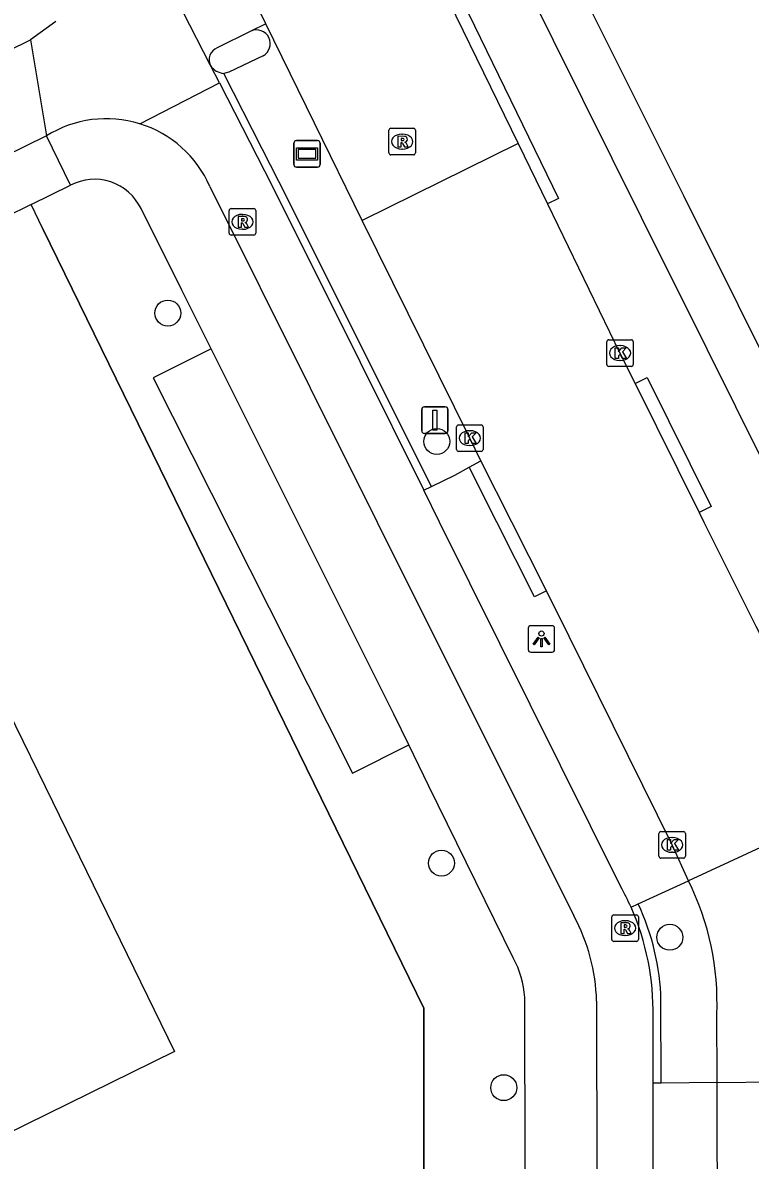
# Model space of a CAD drawing. Extents: x 160457 to 162082, y 388340 to 389736.
# Drawn here: x 161005.51 to 161032.93, y 388725.95 to 388768.82 of the extents above; entities that cross this region are included whole.
import ezdxf

# ---------------------------------------------------------------- set-up
doc = ezdxf.new("R2010")
doc.units = 0
for name, color, linetype in [('IMGEO_Boom', 7, 'Continuous'), ('IMGEO_Fietspad_gesloten', 7, 'Continuous'), ('IMGEO_Fietspad_open', 7, 'Continuous'), ('IMGEO_Groenvoorziening', 7, 'Continuous'), ('IMGEO_Hek', 7, 'Continuous'), ('IMGEO_Kolk', 7, 'Continuous'), ('IMGEO_Lichtpunt', 7, 'Continuous'), ('IMGEO_Pand', 7, 'Continuous'), ('IMGEO_Rijbaan_lokaal_gesloten', 7, 'Continuous'), ('IMGEO_Rijbaan_lokaal_open', 7, 'Continuous'), ('IMGEO_Rioolput', 7, 'Continuous'), ('IMGEO_Straatnaambord', 7, 'Continuous'), ('IMGEO_Verkeersbordpaal', 7, 'Continuous'), ('IMGEO_Verkeerseiland_open', 7, 'Continuous'), ('IMGEO_Voetpad_open', 7, 'Continuous')]:
    doc.layers.add(name, color=color, linetype=linetype)

msp = doc.modelspace()

# ---------------------------------------------------------------- linework, layer by layer
at = {"layer": 'IMGEO_Boom'}
for centre in [(161010.973, 388757.877), (161021.116, 388753.038), (161021.291, 388737.147), (161029.898, 388734.351), (161023.638, 388728.683)]:
    msp.add_circle(centre, 0.489, dxfattribs=at)
at = {"layer": 'IMGEO_Fietspad_gesloten'}
for points in [[(161012.581, 388767.208), (161010.499, 388771.285)], [(161040.176, 388742.759), (161036.563, 388750), (161030.427, 388762.298), (161025.995, 388771.182)], [(161038.83, 388741.4), (161034.547, 388750), (161031.304, 388756.511), (161028.835, 388761.48), (161024.41, 388770.383)], [(161006.759, 388768.862), (161005.803, 388768.175)], [(161001.6, 388766.116), (161005.803, 388768.175)], [(161005.803, 388768.175), (161006.396, 388764.552)], [(161012.918, 388766.55), (161012.581, 388767.208)], [(161009.914, 388765.012), (161012.918, 388766.55)], [(161012.918, 388766.55), (161014.904, 388762.669), (161018.22, 388756.025), (161020.63, 388751.197)], [(161006.396, 388764.552), (161000, 388761.421), (160976.671, 388750), (160886.716, 388705.962)], [(161012.559, 388762.647), (161016.345, 388755.061), (161018.87, 388750), (161026.278, 388735.154)], [(161028.054, 388736.254), (161021.212, 388750), (161020.63, 388751.197)], [(161027.138, 388731.948), (161027.171, 388711.794), (161027.206, 388704.801), (161027.228, 388699.835)], [(161029.274, 388728.85), (161029.268, 388731.349)], [(161029.301, 388710.709), (161029.298, 388711.861), (161029.274, 388728.85)]]:
    msp.add_lwpolyline(points, dxfattribs=at)
for centre, radius, start, end in [((161008.657, 388760.945), 4.257, 72.8216, 122.0774), ((161008.658, 388760.945), 4.256, 23.5643, 72.8333), ((161018.991, 388731.253), 10.351, 24.1235, 28.8875), ((161020.182, 388731.8), 6.958, 1.2155, 28.8163), ((161019.591, 388731.557), 9.679, 358.7666, 23.9332)]:
    msp.add_arc(centre, radius, start, end, dxfattribs=at)
at = {"layer": 'IMGEO_Fietspad_open'}
for points in [[(161014.107, 388768.504), (161012.83, 388767.876)], [(161014.665, 388768.774), (161014.107, 388768.504)]]:
    msp.add_lwpolyline(points, dxfattribs=at)
msp.add_arc((161013.019, 388767.425), 0.489, 112.7539, 206.3598, dxfattribs=at)
at = {"layer": 'IMGEO_Groenvoorziening'}
msp.add_lwpolyline([(161020.646, 388704.937), (161020.64, 388710.846), (161020.64, 388711.063), (161020.621, 388731.678), (161006.266, 388761.054), (161005.821, 388761.965)], dxfattribs=at)
at = {"layer": 'IMGEO_Hek'}
msp.add_lwpolyline([(161006.266, 388761.054), (161020.621, 388731.678), (161020.64, 388711.063)], dxfattribs=at)
at = {"layer": 'IMGEO_Kolk'}
for p, q in [((161027.522, 388755.943), (161027.522, 388756.795)), ((161027.597, 388756.869), (161028.449, 388756.869)), ((161028.01, 388756.649), (161028.035, 388756.649)), ((161028.523, 388756.795), (161028.523, 388755.943)), ((161028.033, 388756.089), (161028.008, 388756.089)), ((161028.449, 388755.869), (161027.597, 388755.869)), ((161021.86, 388752.737), (161021.86, 388753.589)), ((161021.935, 388753.663), (161022.787, 388753.663)), ((161022.861, 388753.589), (161022.861, 388752.737)), ((161022.348, 388753.443), (161022.373, 388753.443)), ((161022.787, 388752.663), (161021.935, 388752.663)), ((161022.371, 388752.883), (161022.346, 388752.883)), ((161029.486, 388737.407), (161029.486, 388738.259)), ((161029.561, 388738.333), (161030.413, 388738.333)), ((161029.974, 388738.113), (161029.999, 388738.113)), ((161030.487, 388738.259), (161030.487, 388737.407)), ((161030.413, 388737.333), (161029.561, 388737.333)), ((161029.997, 388737.553), (161029.972, 388737.553))]:
    msp.add_line(p, q, dxfattribs=at)
for points in [[(161027.522, 388755.943), (161027.522, 388756.795)], [(161027.597, 388756.869), (161028.449, 388756.869)], [(161027.843, 388756.569), (161027.966, 388756.569), (161027.966, 388756.418), (161028.096, 388756.569), (161028.26, 388756.569), (161028.114, 388756.418), (161028.267, 388756.169), (161028.115, 388756.169), (161028.03, 388756.333), (161027.966, 388756.266), (161027.966, 388756.169), (161027.843, 388756.169), (161027.843, 388756.569)], [(161028.523, 388756.795), (161028.523, 388755.943)], [(161028.449, 388755.869), (161027.597, 388755.869)], [(161021.86, 388752.737), (161021.86, 388753.589)], [(161021.935, 388753.663), (161022.787, 388753.663)], [(161022.861, 388753.589), (161022.861, 388752.737)], [(161022.181, 388753.363), (161022.304, 388753.363), (161022.304, 388753.212), (161022.434, 388753.363), (161022.598, 388753.363), (161022.452, 388753.212), (161022.605, 388752.963), (161022.453, 388752.963), (161022.368, 388753.127), (161022.304, 388753.06), (161022.304, 388752.963), (161022.181, 388752.963), (161022.181, 388753.363)], [(161022.787, 388752.663), (161021.935, 388752.663)], [(161029.486, 388737.407), (161029.486, 388738.259)], [(161029.561, 388738.333), (161030.413, 388738.333)], [(161030.487, 388738.259), (161030.487, 388737.407)], [(161029.807, 388738.033), (161029.93, 388738.033), (161029.93, 388737.882), (161030.06, 388738.033), (161030.224, 388738.033), (161030.078, 388737.882), (161030.231, 388737.633), (161030.079, 388737.633), (161029.994, 388737.797), (161029.93, 388737.73), (161029.93, 388737.633), (161029.807, 388737.633), (161029.807, 388738.033)], [(161030.413, 388737.333), (161029.561, 388737.333)]]:
    msp.add_lwpolyline(points, dxfattribs=at)
for centre, start, end in [((161027.599, 388756.793), 91.552, 178.448), ((161027.599, 388756.793), 91.552, 178.448), ((161028.447, 388756.793), 1.552, 88.448), ((161028.447, 388756.793), 1.552, 88.448), ((161027.599, 388755.945), 181.552, 268.448), ((161027.599, 388755.945), 181.552, 268.448), ((161028.447, 388755.945), 271.552, 358.448), ((161028.447, 388755.945), 271.552, 358.448), ((161021.937, 388753.587), 91.552, 178.448), ((161021.937, 388753.587), 91.552, 178.448), ((161022.785, 388753.587), 1.552, 88.448), ((161022.785, 388753.587), 1.552, 88.448), ((161021.937, 388752.739), 181.552, 268.448), ((161021.937, 388752.739), 181.552, 268.448), ((161022.785, 388752.739), 271.552, 358.448), ((161022.785, 388752.739), 271.552, 358.448), ((161029.563, 388738.257), 91.552, 178.448), ((161029.563, 388738.257), 91.552, 178.448), ((161030.411, 388738.257), 1.552, 88.448), ((161030.411, 388738.257), 1.552, 88.448), ((161029.563, 388737.409), 181.552, 268.448), ((161029.563, 388737.409), 181.552, 268.448), ((161030.411, 388737.409), 271.552, 358.448), ((161030.411, 388737.409), 271.552, 358.448)]:
    msp.add_arc(centre, 0.0765, start, end, dxfattribs=at)
for centre, major_axis, ratio, start_param, end_param in [((161028.009, 388756.369), (-0.387, 0.002), 0.722429, 4.712389, 7.853982), ((161028.034, 388756.369), (-0.39, 0.002), 0.717154, 1.570796, 4.712389), ((161022.347, 388753.163), (-0.387, 0.002), 0.722429, 4.712389, 7.853982), ((161022.372, 388753.163), (-0.39, 0.002), 0.717154, 1.570796, 4.712389), ((161029.973, 388737.833), (-0.387, 0.002), 0.722429, 4.712389, 7.853982), ((161029.998, 388737.833), (-0.39, 0.002), 0.717154, 1.570796, 4.712389)]:
    msp.add_ellipse(centre, major_axis=major_axis, ratio=ratio, start_param=start_param, end_param=end_param, dxfattribs=at)
at = {"layer": 'IMGEO_Lichtpunt'}
for p, q in [((161024.562, 388746), (161024.562, 388745.193)), ((161024.562, 388746), (161024.562, 388745.193)), ((161025.464, 388746.095), (161024.656, 388746.095)), ((161025.464, 388746.095), (161024.656, 388746.095)), ((161025.558, 388745.193), (161025.558, 388746)), ((161025.558, 388745.193), (161025.558, 388746)), ((161024.656, 388745.099), (161025.464, 388745.099)), ((161024.656, 388745.099), (161025.464, 388745.099))]:
    msp.add_line(p, q, dxfattribs=at)
for points in [[(161024.936, 388745.664), (161024.975, 388745.636), (161024.787, 388745.374), (161024.749, 388745.401), (161024.936, 388745.664)], [(161025.038, 388745.616), (161025.085, 388745.616), (161025.085, 388745.294), (161025.038, 388745.294), (161025.038, 388745.616)], [(161025.148, 388745.636), (161025.186, 388745.663), (161025.373, 388745.401), (161025.334, 388745.373), (161025.148, 388745.636)]]:
    msp.add_lwpolyline(points, dxfattribs=at)
msp.add_circle((161025.061, 388745.798), 0.0994, dxfattribs=at)
for centre, start, end in [((161024.656, 388746), 90, 180), ((161024.656, 388746), 90, 180), ((161025.464, 388746), 0, 90), ((161025.464, 388746), 0, 90), ((161024.656, 388745.193), 180, 270), ((161024.656, 388745.193), 180, 270), ((161025.464, 388745.193), 270, 0), ((161025.464, 388745.193), 270, 360)]:
    msp.add_arc(centre, 0.0946, start, end, dxfattribs=at)
at = {"layer": 'IMGEO_Pand'}
msp.add_lwpolyline([(160994.446, 388721.812), (160994.186, 388722.342), (160992.005, 388721.275), (160992.265, 388720.746), (160985.061, 388717.206), (160985.007, 388717.316), (160980.412, 388726.718), (160978.766, 388730.087), (160973.602, 388740.653), (160980.818, 388744.18), (160981.077, 388743.649), (160983.269, 388744.72), (160983.009, 388745.25), (160992.728, 388750), (160999.714, 388753.414), (160999.791, 388753.452), (161000, 388753.025), (161001.478, 388750), (161004.954, 388742.889), (161006.623, 388739.473), (161011.231, 388730.046), (161000, 388724.537), (160994.446, 388721.812)], dxfattribs=at)
at = {"layer": 'IMGEO_Rijbaan_lokaal_gesloten'}
for points in [[(161014.665, 388768.774), (161013.067, 388772.028)], [(161020.52, 388771.766), (161024.183, 388764.27)], [(161018.304, 388761.361), (161016.503, 388765.03), (161014.665, 388768.774)], [(161024.183, 388764.27), (161018.304, 388761.361)], [(161024.183, 388764.27), (161025.287, 388761.998)], [(161025.287, 388761.998), (161028.021, 388756.368), (161028.594, 388755.226)], [(161022.779, 388752.31), (161022.362, 388753.164), (161018.304, 388761.361)], [(161028.594, 388755.226), (161031.008, 388750.36)], [(161025.246, 388747.403), (161023.94, 388750), (161022.779, 388752.31)], [(161031.008, 388750.36), (161031.186, 388750), (161033.14, 388746.079), (161036.051, 388740.284), (161036.458, 388739.377), (161036.519, 388739.215)], [(161030.599, 388736.482), (161029.988, 388737.834), (161026.106, 388745.686), (161025.246, 388747.403)], [(161031.728, 388710.717), (161031.726, 388711.578), (161031.721, 388720.282), (161031.695, 388722.904), (161031.679, 388728.876)]]:
    msp.add_lwpolyline(points, dxfattribs=at)
at = {"layer": 'IMGEO_Rijbaan_lokaal_open'}
for points in [[(161036.519, 388739.215), (161030.599, 388736.482)], [(161031.679, 388728.876), (161031.679, 388728.981), (161031.669, 388731.44)], [(161031.679, 388728.876), (161038.204, 388728.949)]]:
    msp.add_lwpolyline(points, dxfattribs=at)
msp.add_arc((161021.46, 388731.908), 10.22, 357.3749, 26.5879, dxfattribs=at)
at = {"layer": 'IMGEO_Rioolput'}
for p, q in [((161019.309, 388763.913), (161019.309, 388764.765)), ((161019.384, 388764.839), (161020.236, 388764.839)), ((161020.31, 388764.765), (161020.31, 388763.913)), ((161019.797, 388764.619), (161019.822, 388764.619)), ((161020.236, 388763.839), (161019.384, 388763.839)), ((161019.82, 388764.059), (161019.795, 388764.059)), ((161013.287, 388760.889), (161013.287, 388761.741)), ((161013.362, 388761.815), (161014.214, 388761.815)), ((161014.288, 388761.741), (161014.288, 388760.889)), ((161013.775, 388761.595), (161013.8, 388761.595)), ((161014.214, 388760.815), (161013.362, 388760.815)), ((161013.798, 388761.035), (161013.773, 388761.035)), ((161027.713, 388734.27), (161027.713, 388735.122)), ((161027.788, 388735.196), (161028.64, 388735.196)), ((161028.714, 388735.122), (161028.714, 388734.27)), ((161028.201, 388734.976), (161028.226, 388734.976)), ((161028.224, 388734.416), (161028.199, 388734.416)), ((161028.64, 388734.196), (161027.788, 388734.196))]:
    msp.add_line(p, q, dxfattribs=at)
for points in [[(161019.309, 388763.913), (161019.309, 388764.765)], [(161019.384, 388764.839), (161020.236, 388764.839)], [(161020.31, 388764.765), (161020.31, 388763.913)], [(161019.898, 388764.537), (161019.646, 388764.539), (161019.646, 388764.139)], [(161019.646, 388764.139), (161019.77, 388764.139), (161019.77, 388764.301), (161019.781, 388764.301)], [(161019.824, 388764.458), (161019.77, 388764.458), (161019.77, 388764.377)], [(161019.77, 388764.377), (161019.822, 388764.377)], [(161019.828, 388764.272), (161019.899, 388764.139), (161020.039, 388764.139), (161019.974, 388764.265)], [(161020.236, 388763.839), (161019.384, 388763.839)], [(161013.287, 388760.889), (161013.287, 388761.741)], [(161013.362, 388761.815), (161014.214, 388761.815)], [(161014.288, 388761.741), (161014.288, 388760.889)], [(161013.876, 388761.513), (161013.624, 388761.515), (161013.624, 388761.115)], [(161013.624, 388761.115), (161013.748, 388761.115), (161013.748, 388761.277), (161013.759, 388761.277)], [(161013.802, 388761.434), (161013.748, 388761.434), (161013.748, 388761.353)], [(161013.748, 388761.353), (161013.8, 388761.353)], [(161013.806, 388761.248), (161013.877, 388761.115), (161014.017, 388761.115), (161013.952, 388761.241)], [(161014.214, 388760.815), (161013.362, 388760.815)], [(161027.713, 388734.27), (161027.713, 388735.122)], [(161027.788, 388735.196), (161028.64, 388735.196)], [(161028.714, 388735.122), (161028.714, 388734.27)], [(161028.302, 388734.894), (161028.05, 388734.896), (161028.05, 388734.496)], [(161028.05, 388734.496), (161028.174, 388734.496), (161028.174, 388734.658), (161028.185, 388734.658)], [(161028.228, 388734.815), (161028.174, 388734.815), (161028.174, 388734.734)], [(161028.174, 388734.734), (161028.226, 388734.734)], [(161028.232, 388734.629), (161028.303, 388734.496), (161028.443, 388734.496), (161028.378, 388734.622)], [(161028.64, 388734.196), (161027.788, 388734.196)]]:
    msp.add_lwpolyline(points, dxfattribs=at)
for centre, radius, start, end in [((161019.386, 388764.763), 0.0765, 91.552, 178.448), ((161019.386, 388764.763), 0.0765, 91.552, 178.448), ((161020.234, 388764.763), 0.0765, 1.552, 88.448), ((161020.234, 388764.763), 0.0765, 1.552, 88.448), ((161019.78, 388764.248), 0.0533, 26.0293, 88.6989), ((161019.806, 388764.566), 0.19, 274.7715, 282.9687), ((161019.83, 388764.362), 0.0964, 77.0061, 93.1865), ((161019.844, 388764.419), 0.0378, 276.6634, 79.6772), ((161019.897, 388764.427), 0.109, 350.3612, 89.416), ((161019.895, 388764.427), 0.112, 277.5842, 350.9817), ((161019.879, 388764.212), 0.108, 29.5134, 73.7905), ((161019.386, 388763.915), 0.0765, 181.552, 268.448), ((161019.386, 388763.915), 0.0765, 181.552, 268.448), ((161020.234, 388763.915), 0.0765, 271.552, 358.448), ((161020.234, 388763.915), 0.0765, 271.552, 358.448), ((161013.364, 388761.739), 0.0765, 91.552, 178.448), ((161013.364, 388761.739), 0.0765, 91.552, 178.448), ((161014.212, 388761.739), 0.0765, 1.552, 88.448), ((161014.212, 388761.739), 0.0765, 1.552, 88.448), ((161013.758, 388761.224), 0.0533, 26.0293, 88.6989), ((161013.784, 388761.542), 0.19, 274.7715, 282.9687), ((161013.808, 388761.338), 0.0964, 77.0061, 93.1865), ((161013.822, 388761.395), 0.0378, 276.6634, 79.6772), ((161013.875, 388761.403), 0.109, 350.3612, 89.416), ((161013.873, 388761.403), 0.112, 277.5842, 350.9817), ((161013.857, 388761.188), 0.108, 29.5134, 73.7905), ((161013.364, 388760.891), 0.0765, 181.552, 268.448), ((161013.364, 388760.891), 0.0765, 181.552, 268.448), ((161014.212, 388760.891), 0.0765, 271.552, 358.448), ((161014.212, 388760.891), 0.0765, 271.552, 358.448), ((161027.79, 388735.12), 0.0765, 91.552, 178.448), ((161027.79, 388735.12), 0.0765, 91.552, 178.448), ((161028.638, 388735.12), 0.0765, 1.552, 88.448), ((161028.638, 388735.12), 0.0765, 1.552, 88.448), ((161028.184, 388734.605), 0.0533, 26.0293, 88.6989), ((161028.21, 388734.923), 0.19, 274.7715, 282.9687), ((161028.234, 388734.719), 0.0964, 77.0061, 93.1865), ((161028.248, 388734.776), 0.0378, 276.6634, 79.6772), ((161028.301, 388734.784), 0.109, 350.3612, 89.416), ((161028.299, 388734.784), 0.112, 277.5842, 350.9817), ((161028.283, 388734.569), 0.108, 29.5134, 73.7905), ((161027.79, 388734.272), 0.0765, 181.552, 268.448), ((161027.79, 388734.272), 0.0765, 181.552, 268.448), ((161028.638, 388734.272), 0.0765, 271.552, 358.448), ((161028.638, 388734.272), 0.0765, 271.552, 358.448)]:
    msp.add_arc(centre, radius, start, end, dxfattribs=at)
for centre, major_axis, ratio, start_param, end_param in [((161019.796, 388764.339), (-0.387, 0.002), 0.722429, 4.712389, 7.853982), ((161019.821, 388764.339), (-0.39, 0.002), 0.717154, 1.570796, 4.712389), ((161013.774, 388761.315), (-0.387, 0.002), 0.722429, 4.712389, 7.853982), ((161013.799, 388761.315), (-0.39, 0.002), 0.717154, 1.570796, 4.712389), ((161028.2, 388734.696), (-0.387, 0.002), 0.722429, 4.712389, 7.853982), ((161028.225, 388734.696), (-0.39, 0.002), 0.717154, 1.570796, 4.712389)]:
    msp.add_ellipse(centre, major_axis=major_axis, ratio=ratio, start_param=start_param, end_param=end_param, dxfattribs=at)
at = {"layer": 'IMGEO_Straatnaambord'}
for p, q in [((161015.727, 388763.476), (161015.727, 388764.276)), ((161015.727, 388764.276), (161015.727, 388763.476)), ((161015.827, 388764.376), (161016.617, 388764.376)), ((161016.617, 388764.376), (161015.827, 388764.376)), ((161016.717, 388764.276), (161016.717, 388763.476)), ((161016.717, 388763.476), (161016.717, 388764.276)), ((161016.617, 388763.376), (161015.827, 388763.376)), ((161015.827, 388763.376), (161016.617, 388763.376))]:
    msp.add_line(p, q, dxfattribs=at)
for points in [[(161015.828, 388764.108), (161016.616, 388764.108), (161016.616, 388763.644), (161015.828, 388763.644), (161015.828, 388764.108)], [(161015.893, 388764.043), (161015.893, 388763.709), (161016.551, 388763.709), (161016.551, 388764.043), (161015.893, 388764.043)]]:
    msp.add_lwpolyline(points, dxfattribs=at)
for centre, start, end in [((161015.827, 388764.276), 90, 180), ((161015.827, 388764.276), 90, 180), ((161016.617, 388764.276), 0, 90), ((161016.617, 388764.276), 360, 90), ((161015.827, 388763.476), 180, 270), ((161015.827, 388763.476), 180, 270), ((161016.617, 388763.476), 270, 0), ((161016.617, 388763.476), 270, 0)]:
    msp.add_arc(centre, 0.1, start, end, dxfattribs=at)
at = {"layer": 'IMGEO_Verkeersbordpaal'}
for p, q in [((161020.546, 388753.441), (161020.546, 388754.241)), ((161020.546, 388754.241), (161020.546, 388753.441)), ((161020.646, 388754.341), (161021.436, 388754.341)), ((161021.436, 388754.341), (161020.646, 388754.341)), ((161021.536, 388754.241), (161021.536, 388753.441)), ((161021.536, 388753.441), (161021.536, 388754.241)), ((161021.436, 388753.341), (161020.646, 388753.341)), ((161020.646, 388753.341), (161021.436, 388753.341))]:
    msp.add_line(p, q, dxfattribs=at)
msp.add_lwpolyline([(161020.966, 388754.216), (161021.116, 388754.216), (161021.116, 388753.466), (161020.966, 388753.466), (161020.966, 388754.216)], dxfattribs=at)
for centre, start, end in [((161020.646, 388754.241), 90, 180), ((161020.646, 388754.241), 90, 180), ((161021.436, 388754.241), 0, 90), ((161021.436, 388754.241), 360, 90), ((161020.646, 388753.441), 180, 270), ((161020.646, 388753.441), 180, 270), ((161021.436, 388753.441), 270, 0), ((161021.436, 388753.441), 270, 0)]:
    msp.add_arc(centre, 0.1, start, end, dxfattribs=at)
at = {"layer": 'IMGEO_Verkeerseiland_open'}
for points in [[(161020.948, 388771.974), (161025.701, 388762.199), (161025.287, 388761.998)], [(161014.564, 388767.571), (161013.28, 388766.95), (161013.089, 388766.909)], [(161020.912, 388751.337), (161015.158, 388762.837), (161014.533, 388764.066), (161013.089, 388766.909)], [(161028.594, 388755.226), (161029.042, 388755.448), (161031.454, 388750.581), (161031.008, 388750.36)], [(161022.341, 388752.071), (161022.779, 388752.31)], [(161020.912, 388751.337), (161021.789, 388751.771), (161022.341, 388752.071)], [(161025.246, 388747.403), (161024.8, 388747.179), (161023.382, 388750), (161022.341, 388752.071)], [(161020.63, 388751.197), (161020.912, 388751.337)], [(161028.711, 388735.61), (161030.599, 388736.482)], [(161028.438, 388735.484), (161028.711, 388735.61)], [(161029.569, 388728.853), (161029.567, 388731.97)], [(161029.569, 388728.853), (161029.274, 388728.85)], [(161031.679, 388728.876), (161029.569, 388728.853)]]:
    msp.add_lwpolyline(points, dxfattribs=at)
for centre, radius, start, end in [((161014.319, 388768.029), 0.52, 298.1038, 114.089), ((161013.13, 388767.56), 0.652, 212.6516, 266.3878), ((161020.376, 388731.729), 9.194, 1.5004, 24.9666)]:
    msp.add_arc(centre, radius, start, end, dxfattribs=at)
at = {"layer": 'IMGEO_Voetpad_open'}
for points in [[(161007.303, 388762.692), (161006.396, 388764.552)], [(161005.821, 388761.965), (161007.303, 388762.692)], [(161005.821, 388761.965), (161000, 388759.109), (160981.436, 388750), (160962.382, 388740.651)], [(161012.606, 388756.532), (161011.5, 388758.743), (161009.965, 388761.812)], [(161012.606, 388756.532), (161010.424, 388755.441), (161016.983, 388742.435), (161017.942, 388740.535), (161020.056, 388741.603)], [(161020.056, 388741.603), (161019.492, 388742.762), (161019.117, 388743.512), (161015.872, 388750), (161012.606, 388756.532)], [(161023.999, 388733.578), (161020.816, 388740.042), (161020.056, 388741.603)], [(161024.549, 388700.134), (161024.489, 388703.87), (161024.477, 388712.446), (161024.428, 388732.082)]]:
    msp.add_lwpolyline(points, dxfattribs=at)
for centre, radius, start, end in [((161008.217, 388760.989), 1.932, 25.1978, 118.2167), ((161020.695, 388731.821), 3.742, 3.9993, 28.0028)]:
    msp.add_arc(centre, radius, start, end, dxfattribs=at)

doc.saveas('drawing.dxf')
